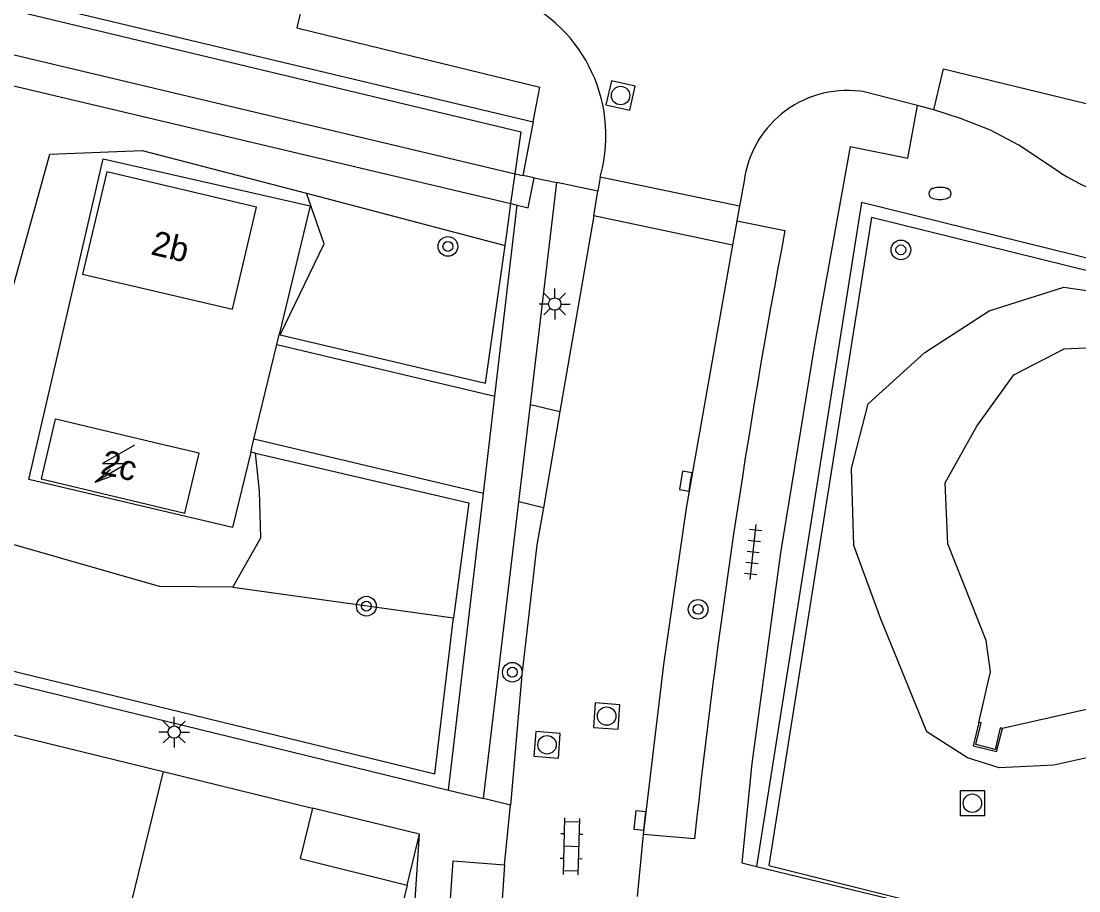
# Model space of a CAD drawing. Extents: x 125000 to 129004, y 397500 to 399008.
# Drawn here: x 126967.43 to 127010.41, y 398169.04 to 398204.39 of the extents above; entities that cross this region are included whole.
import ezdxf

# ---------------------------------------------------------------- set-up
doc = ezdxf.new("R2010")
doc.units = 0
for name, color, linetype in [('gg-afsc-faunaraster', 7, 'Continuous'), ('gg-afsc-hekwerk', 7, 'Continuous'), ('gg-anno-huisnummerreeks BGT', 7, 'Continuous'), ('gg-bbg-hoofdgebouw', 7, 'Continuous'), ('gg-bbg-tussenscheiding', 7, 'Continuous'), ('gg-knt-BGT kruinlijn', 7, 'Continuous'), ('gg-knt-bovenkant onderkant talud', 7, 'Continuous'), ('gg-knt-verharding', 7, 'Continuous'), ('gg-knt-verharding nz', 7, 'Continuous'), ('gg-kwrk-uitstroombak niveau min 01', 7, 'Continuous'), ('gt-grn-groengrens', 7, 'Continuous'), ('gt-grn-vlakafsluiter', 7, 'Continuous'), ('gt-symb-boom', 7, 'Continuous'), ('gt-symb-brandkraan', 7, 'Continuous'), ('gt-symb-klinker verharding', 7, 'Continuous'), ('gt-symb-kolk', 7, 'Continuous'), ('gt-symb-lichtmast', 7, 'Continuous'), ('gt-symb-rioolschacht', 7, 'Continuous'), ('gt-symb-tegel verharding', 7, 'Continuous'), ('gt-symb-trafo symbool', 7, 'Continuous')]:
    doc.layers.add(name, color=color, linetype=linetype)

# ---------------------------------------------------------------- blocks, each defined once
blk = doc.blocks.new('gt0-RS')
at = {"layer": 'gt-symb-rioolschacht'}
blk.add_lwpolyline([(-0.5, -0.5), (0.5, -0.5), (0.5, 0.5), (-0.5, 0.5)], close=True, dxfattribs=at)
blk.add_circle((0, 0), 0.375, dxfattribs=at)
blk = doc.blocks.new('gt0-BR')
at = {"layer": 'gt-symb-brandkraan'}
for centre, radius, start, end in [((-0.244, 0), 0.206, 107.5669, 252.4331), ((0.599, -2.664), 3, 106.892, 107.5669), ((0, -0.691), 0.938, 73.108, 106.892), ((-0.599, -2.664), 3, 72.4331, 73.108), ((0.244, 0), 0.206, 287.567, 72.4331), ((0.599, 2.664), 3, 252.4331, 253.108), ((0, 0.691), 0.938, 253.108, 286.8921), ((-0.599, 2.664), 3, 286.8921, 287.567)]:
    blk.add_arc(centre, radius, start, end, dxfattribs=at)
blk = doc.blocks.new('gt0-BOOM')
at = {"layer": 'gt-symb-boom'}
for radius in [0.4, 0.2]:
    blk.add_circle((0, 0), radius, dxfattribs=at)
blk = doc.blocks.new('gt0-HSP')
at = {"layer": 'gt-symb-trafo symbool'}
for points in [[(0.771, 0.746), (-0.529, -0.004), (0.471, -0.004), (-0.829, -0.754)], [(-0.217, -0.24), (-0.829, -0.754), (-0.077, -0.48)]]:
    blk.add_lwpolyline(points, dxfattribs=at)
blk = doc.blocks.new('gt0-LMAST')
at = {"layer": 'gt-symb-lichtmast'}
for p, q in [((-0.182, 0.173), (-0.447, 0.438)), ((-0.005, 0.246), (-0.005, 0.621)), ((0.172, 0.173), (0.437, 0.438)), ((-0.255, -0.004), (-0.63, -0.004)), ((-0.182, -0.181), (-0.447, -0.446)), ((-0.005, -0.254), (-0.005, -0.629)), ((0.437, -0.446), (0.172, -0.181)), ((0.245, -0.004), (0.62, -0.004))]:
    blk.add_line(p, q, dxfattribs=at)
blk.add_circle((-0.005, -0.004), 0.25, dxfattribs=at)
blk = doc.blocks.new('gt0-KL1')
at = {"layer": 'gt-symb-klinker verharding'}
for p, q in [((-0.5, 0.3), (-0.5, 0.45)), ((0.5, 0.3), (0.5, 0.45)), ((-1.15, 0.3), (1.15, 0.3)), ((-1, -0.3), (-1, 0.3)), ((0, -0.3), (0, 0.3)), ((1, -0.3), (1, 0.3)), ((-1.15, -0.3), (1.15, -0.3)), ((-0.5, -0.45), (-0.5, -0.3)), ((0.5, -0.45), (0.5, -0.3))]:
    blk.add_line(p, q, dxfattribs=at)
blk = doc.blocks.new('gt0-KOLK')
at = {"layer": 'gt-symb-kolk'}
blk.add_lwpolyline([(0, 0), (0.375, 0), (0.375, 0.4), (-0.375, 0.4), (-0.375, 0), (0, 0)], dxfattribs=at)
blk = doc.blocks.new('gt0-TEG1')
at = {"layer": 'gt-symb-tegel verharding'}
for p, q in [((-1.125, 0), (1.125, 0)), ((-0.9, -0.25), (-0.9, 0.25)), ((-0.45, -0.25), (-0.45, 0.25)), ((0, -0.25), (0, 0.25)), ((0.45, -0.25), (0.45, 0.25)), ((0.9, -0.25), (0.9, 0.25))]:
    blk.add_line(p, q, dxfattribs=at)

msp = doc.modelspace()

# ---------------------------------------------------------------- linework, layer by layer
at = {"layer": 'gg-afsc-faunaraster'}
for p, q in [((126909.112, 398218.681), (126987.745, 398199.893)), ((126987.504, 398198.186), (126987.745, 398199.893)), ((126987.333, 398196.971), (126987.504, 398198.186)), ((126987.173, 398195.839), (126987.333, 398196.971)), ((126987.093, 398195.27), (126987.173, 398195.839)), ((126977.949, 398191.64), (126977.909, 398191.649)), ((126976.948, 398186.828), (126976.755, 398186.873))]:
    msp.add_line(p, q, dxfattribs=at)
for points in [[(127049.642, 398184.64), (127001.983, 398196.408), (126997.816, 398170.067), (127003.721, 398168.592)], [(126977.949, 398191.64), (126986.293, 398189.676), (126987.093, 398195.27)], [(126910.097, 398191.393), (126910.204, 398191.841), (126984.238, 398173.793), (126984.993, 398180.141)], [(126976.948, 398186.828), (126985.617, 398184.808), (126984.993, 398180.141)]]:
    msp.add_lwpolyline(points, dxfattribs=at)
at = {"layer": 'gg-afsc-hekwerk'}
for p, q in [((126977.812, 398191.246), (126977.909, 398191.649)), ((126976.882, 398187.397), (126977.812, 398191.246)), ((126976.755, 398186.873), (126976.882, 398187.397))]:
    msp.add_line(p, q, dxfattribs=at)
msp.add_lwpolyline([(126976.755, 398186.873), (126976.013, 398183.804), (126967.739, 398185.764), (126970.763, 398198.79), (126979.173, 398196.879), (126977.909, 398191.649)], dxfattribs=at)
at = {"layer": 'gg-bbg-hoofdgebouw'}
for p, q in [((126967.114, 398175.384), (126973.192, 398173.891)), ((126973.192, 398173.891), (126979.269, 398172.398)), ((126983.113, 398169.268), (126981.415, 398162.423))]:
    msp.add_line(p, q, dxfattribs=at)
for points in [[(126970.902, 398198.263), (126969.925, 398194.111), (126976.018, 398192.677), (126976.987, 398196.831), (126970.902, 398198.263)], [(126968.884, 398188.192), (126968.81, 398188.209), (126968.244, 398185.787), (126974.079, 398184.397), (126974.654, 398186.83), (126973.088, 398187.199), (126968.884, 398188.192)], [(126979.269, 398172.398), (126978.768, 398170.359), (126983.113, 398169.268)]]:
    msp.add_lwpolyline(points, dxfattribs=at)
at = {"layer": 'gg-bbg-tussenscheiding'}
msp.add_lwpolyline([(126973.192, 398173.891), (126971.017, 398164.96), (126970.79, 398165.015)], dxfattribs=at)
at = {"layer": 'gg-knt-BGT kruinlijn'}
for p, q in [((126979.021, 398197.4), (126987.093, 398195.27)), ((126976.029, 398181.377), (126984.993, 398180.141))]:
    msp.add_line(p, q, dxfattribs=at)
for points in [[(126977.949, 398191.64), (126979.736, 398195.344), (126979.021, 398197.4)], [(127012.444, 398174.824), (127009.393, 398174.143), (127007.167, 398174.043), (127005.885, 398174.451), (127004.237, 398175.507), (127002.353, 398180.12), (127001.259, 398183.076), (127001.169, 398186.209), (127001.853, 398188.836), (127004.147, 398190.921), (127006.77, 398192.621), (127009.796, 398193.579), (127012.01, 398193.245)], [(126976.029, 398181.377), (126977.169, 398183.384), (126977.11, 398185.28), (126976.948, 398186.828)]]:
    msp.add_lwpolyline(points, dxfattribs=at)
at = {"layer": 'gg-knt-bovenkant onderkant talud'}
for points in [[(126976.029, 398181.377), (126973.046, 398181.411), (126966.949, 398183.16), (126965.55, 398184.253), (126964.957, 398185.904), (126968.588, 398198.98), (126972.34, 398199.127), (126979.021, 398197.4)], [(127006.339, 398175.884), (127006.817, 398177.948), (127006.648, 398179.21), (127005.085, 398183.148), (127004.982, 398185.629), (127006.26, 398187.923), (127007.772, 398190.014), (127009.809, 398191.073), (127012.694, 398191.199), (127034.051, 398184.815), (127042.706, 398183.918), (127060.094, 398179.814), (127086.051, 398173.951), (127097.153, 398170.18), (127103.699, 398168.204), (127105.162, 398167.11), (127107.823, 398166.202), (127109.943, 398165.939)], [(127136.351, 398154.631), (127134.913, 398152.841), (127131.234, 398150.668), (127128.616, 398150.295), (127123.657, 398150.504), (127113.801, 398151.469), (127106.367, 398152.789), (127098.504, 398154.289), (127091.904, 398156.285), (127079.698, 398160.445), (127069.124, 398165.855), (127060.933, 398170.407), (127054.704, 398172.362), (127050.52, 398172.783), (127045.866, 398172.367), (127040.721, 398171.19), (127036.779, 398170.597), (127029.613, 398172.085), (127025.841, 398173.287), (127017.828, 398176.646), (127012.88, 398176.895), (127007.306, 398175.643)]]:
    msp.add_lwpolyline(points, dxfattribs=at)
at = {"layer": 'gg-knt-verharding'}
for p, q in [((126988.236, 398200.29), (126988.507, 398201.706)), ((127004.518, 398200.787), (127003.846, 398200.959)), ((126988.236, 398200.29), (126987.82, 398198.111)), ((126990.952, 398198.048), (126991.048, 398198.426)), ((126987.504, 398198.186), (126987.82, 398198.111)), ((126988.277, 398198.016), (126987.82, 398198.111)), ((126990.952, 398198.048), (126990.859, 398197.477)), ((126988.122, 398188.811), (126989.197, 398197.824)), ((126990.859, 398197.477), (126989.197, 398197.824)), ((126996.805, 398197.897), (126996.621, 398196.873)), ((126990.693, 398196.477), (126990.859, 398197.477)), ((126986.675, 398189.153), (126987.588, 398196.911)), ((126987.333, 398196.971), (126987.588, 398196.911)), ((126996.621, 398196.873), (126996.514, 398196.277)), ((126990.693, 398196.477), (126989.324, 398188.527)), ((126996.337, 398195.287), (126990.693, 398196.477)), ((126996.514, 398196.277), (126996.337, 398195.287)), ((126996.514, 398196.277), (126998.464, 398195.878)), ((126910.097, 398191.393), (126984.792, 398173.139)), ((126977.812, 398191.246), (126986.675, 398189.153)), ((126986.209, 398185.191), (126986.675, 398189.153)), ((126987.649, 398184.85), (126988.122, 398188.811)), ((126988.122, 398188.811), (126989.324, 398188.527)), ((126989.324, 398188.527), (126988.65, 398184.613)), ((126986.209, 398185.191), (126976.882, 398187.397)), ((126984.792, 398173.139), (126986.209, 398185.191)), ((126986.211, 398172.793), (126987.649, 398184.85)), ((126988.65, 398184.613), (126987.649, 398184.85)), ((126984.792, 398173.139), (126986.211, 398172.793)), ((126987.318, 398172.518), (126986.211, 398172.793)), ((126983.621, 398171.339), (126979.269, 398172.398)), ((126987.067, 398170.093), (126987.318, 398172.518)), ((126981.923, 398146.932), (126983.621, 398171.339)), ((126992.71, 398171.334), (126992.457, 398168.814)), ((126994.792, 398171.161), (126992.71, 398171.334)), ((126997.312, 398170.037), (127003.694, 398168.48))]:
    msp.add_line(p, q, dxfattribs=at)
for points in [[(126979.413, 398207.447), (126978.632, 398204.118), (126988.507, 398201.706)], [(126958.438, 398202.498), (126962.274, 398204.173), (126987.504, 398198.186)], [(126958.797, 398201.325), (126962.413, 398202.874), (126987.333, 398196.971)], [(127004.518, 398200.787), (127004.915, 398202.453), (127011.214, 398200.922)], [(127003.846, 398200.959), (127001.637, 398201.523), (127001.52, 398201.539)], [(127001.117, 398199.291), (127003.464, 398198.825), (127003.846, 398200.959)], [(127009.661, 398198.223), (127007.975, 398199.342), (127006.813, 398199.955), (127005.597, 398200.438), (127004.518, 398200.787)], [(127001.117, 398199.291), (126999.684, 398191.31), (126998.285, 398182.785), (126997.124, 398174.222), (126996.71, 398170.184), (126997.312, 398170.037)], [(126987.588, 398196.911), (126988.025, 398196.807), (126988.277, 398198.016)], [(126996.337, 398195.287), (126994.453, 398184.591), (126993.525, 398178.246), (126992.71, 398171.334)], [(126988.65, 398184.613), (126988.389, 398183.1), (126987.767, 398177.819), (126987.318, 398172.518)], [(126983.836, 398153.674), (126984.981, 398170.261), (126987.067, 398170.093)], [(126987.067, 398170.093), (126986.509, 398161.814), (126986.041, 398153.526)]]:
    msp.add_lwpolyline(points, dxfattribs=at)
for centre, radius, start, end in [((126985.061, 398199.736), 6.129, 347.6596, 72.3226), ((127001.001, 398197.339), 4.232, 82.9502, 129.2339), ((127000.998, 398197.34), 4.23, 129.2104, 172.4267), ((127018.158, 398212.688), 16.776, 239.568, 256.7699), ((127306.762, 398137.445), 313.787, 169.26788, 173.83181)]:
    msp.add_arc(centre, radius, start, end, dxfattribs=at)
at = {"layer": 'gg-knt-verharding nz'}
for p, q in [((126988.277, 398198.016), (126989.197, 398197.824)), ((126996.621, 398196.873), (126990.952, 398198.048))]:
    msp.add_line(p, q, dxfattribs=at)
at = {"layer": 'gg-kwrk-uitstroombak niveau min 01'}
for points in [[(127006.339, 398175.884), (127006.111, 398174.931), (127007.067, 398174.704), (127007.306, 398175.643)], [(127007.306, 398175.643), (127007.208, 398175.663), (127007.005, 398174.792), (127006.219, 398174.986), (127006.434, 398175.863), (127006.339, 398175.884)]]:
    msp.add_lwpolyline(points, dxfattribs=at)
at = {"layer": 'gt-grn-groengrens'}
msp.add_line((126909.111, 398219.195), (126988.236, 398200.29), dxfattribs=at)
msp.add_lwpolyline([(127049.698, 398185.134), (127001.58, 398197.015), (126997.312, 398170.037)], dxfattribs=at)
at = {"layer": 'gt-grn-vlakafsluiter'}
msp.add_line((126983.113, 398169.268), (126983.621, 398171.339), dxfattribs=at)

# ---------------------------------------------------------------- block references
at = {"layer": 'gt-symb-boom'}
for p in [(126984.768, 398195.231), (127003.176, 398195.093), (126981.456, 398180.611), (126994.937, 398180.482), (126987.387, 398177.928)]:
    msp.add_blockref('gt0-BOOM', p, dxfattribs=at)
at = {"layer": 'gt-symb-brandkraan'}
msp.add_blockref('gt0-BR', (127004.765, 398197.385), dxfattribs=at)
at = {"layer": 'gt-symb-klinker verharding', "rotation": 88.39613722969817}
msp.add_blockref('gt0-KL1', (126989.794, 398170.844), dxfattribs=at)
at = {"layer": 'gt-symb-kolk'}
for p, rotation in [((126994.631, 398185.659), 80.53900454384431), ((126992.767, 398171.876), 83.95213112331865)]:
    msp.add_blockref('gt0-KOLK', p, dxfattribs=dict(at, rotation=rotation))
at = {"layer": 'gt-symb-lichtmast'}
for p in [(126989.113, 398192.896), (126973.651, 398175.497)]:
    msp.add_blockref('gt0-LMAST', p, dxfattribs=at)
at = {"layer": 'gt-symb-rioolschacht'}
for p, rotation in [((126991.786, 398201.365), -102.98131075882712), ((126991.22, 398176.144), -94.24026941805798), ((126988.799, 398174.977), -94.53981548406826)]:
    msp.add_blockref('gt0-RS', p, dxfattribs=dict(at, rotation=rotation))
msp.add_blockref('gt0-RS', (127006.084, 398172.603), dxfattribs=at)
at = {"layer": 'gt-symb-tegel verharding', "rotation": 83.68511557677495}
msp.add_blockref('gt0-TEG1', (126997.173, 398182.807), dxfattribs=at)
at = {"layer": 'gt-symb-trafo symbool'}
msp.add_blockref('gt0-HSP', (126971.268, 398186.41), dxfattribs=at)

# ---------------------------------------------------------------- texts
at = {"layer": 'gg-anno-huisnummerreeks BGT'}
for s, rotation, p in [('2b', 346.8, (126972.655, 398194.915)), ('2c', 346.6, (126970.61, 398186.006))]:
    msp.add_text(s, height=1, rotation=rotation, dxfattribs=at).set_placement(p)

doc.saveas('drawing.dxf')
